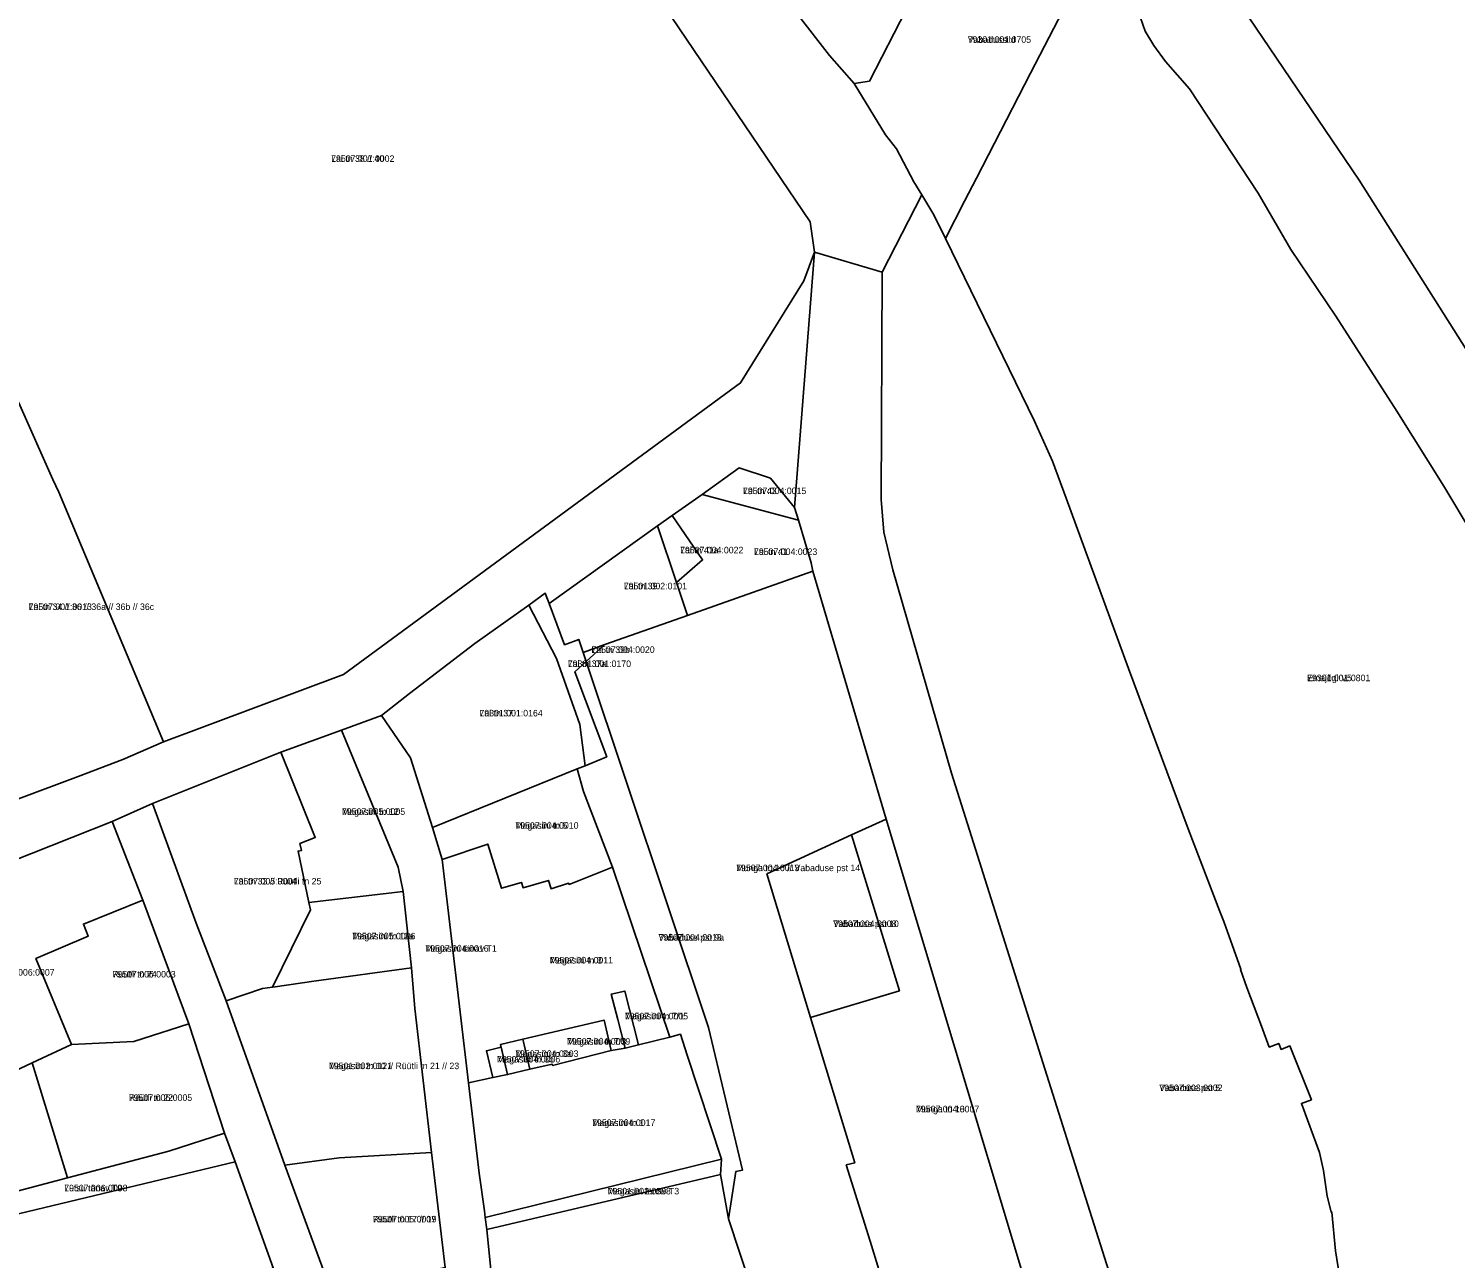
# Model space of a CAD drawing. Extents: x 643847 to 663718, y 6468443 to 6482775.
# Drawn here: x 659065.9 to 659393.1, y 6474581.8 to 6474864 of the extents above; entities that cross this region are included whole.
import ezdxf

# ---------------------------------------------------------------- set-up
doc = ezdxf.new("R2010")
doc.units = 0
for name, color, linetype in [('L_AADRESS', 7, 'Continuous'), ('PIIR', 7, 'Continuous'), ('TUNNUS', 7, 'Continuous')]:
    doc.layers.add(name, color=color, linetype=linetype)

msp = doc.modelspace()

# ---------------------------------------------------------------- linework, layer by layer
at = {"layer": 'PIIR'}
for points in [[(659366.74, 6474977.37), (659381.33, 6474993.75), (659390.78, 6474991.66), (659422.39, 6474980.06), (659424.73, 6474976.89), (659418.65, 6474903.74), (659421.49, 6474902.21), (659416.43, 6474839.79), (659413.49, 6474839.1), (659416.16, 6474817.42), (659421.3, 6474793.11), (659427.42, 6474775.32), (659429.38, 6474771), (659414.35, 6474760.63), (659392.72, 6474794.88), (659371.06, 6474829.14), (659318.99, 6474906.09), (659342.17, 6474942.04), (659352.47, 6474957.36), (659360.08, 6474968.66)], [(659246.15, 6474812.69), (659243.64, 6474806.12), (659229.16, 6474782.67), (659138.13, 6474715.82), (659096.85, 6474700.34), (659072.79, 6474757.65), (659071.42, 6474760.55), (659063.53, 6474778.28), (659059.56, 6474783.99), (659024.39, 6474833.19), (659129.79, 6474952.06), (659136.42, 6474952), (659196.71, 6474891.21), (659245.11, 6474819.62)], [(659305.03, 6474875.68), (659307.35, 6474876.32), (659295.69, 6474853.72), (659283.29, 6474829.67), (659280.55, 6474824.37), (659276.13, 6474815.81), (659273.5, 6474821.21), (659270.76, 6474825.78), (659268.89, 6474828.83), (659264.94, 6474836.37), (659262.4, 6474839.58), (659255.2, 6474851.33), (659258.72, 6474851.85), (659267.25, 6474868.39), (659282.52, 6474898), (659286.71, 6474906.12)], [(659096.85, 6474700.34), (659087.52, 6474696.32), (659077.26, 6474692.4), (659063.54, 6474687.31), (659043.89, 6474679.63), (659039.1, 6474692.06), (659039.05, 6474692.26), (659058.38, 6474699.73), (659060.28, 6474700.41), (659055.54, 6474716.89), (659053.52, 6474716.21), (659050.74, 6474724.18), (659042.23, 6474748), (659034.93, 6474770.12), (659058.61, 6474784.47), (659059.56, 6474783.99), (659063.53, 6474778.28), (659071.42, 6474760.55), (659072.79, 6474757.65)], [(659220.37, 6474757.11), (659228.82, 6474763.17), (659235.99, 6474760.83), (659241.52, 6474754.1), (659242.45, 6474751.17)], [(659220.37, 6474757.11), (659242.45, 6474751.17), (659245.35, 6474741.44), (659245.72, 6474739.53), (659217.03, 6474729.32), (659214.49, 6474736.86), (659220.46, 6474742.09), (659213.48, 6474752.24)], [(659210.14, 6474749.86), (659213.48, 6474752.24), (659220.46, 6474742.09), (659214.49, 6474736.86)], [(659185.24, 6474732.11), (659210.14, 6474749.86), (659214.49, 6474736.86), (659217.03, 6474729.32), (659198.01, 6474722.67), (659193.1, 6474720.81), (659192.06, 6474723.85), (659188.79, 6474722.61)], [(659245.72, 6474739.53), (659262.53, 6474682.6), (659254.61, 6474679.01), (659235.22, 6474670.06), (659245.23, 6474637.1), (659255.36, 6474603.76), (659253.39, 6474603.31), (659258.91, 6474585.78), (659261.15, 6474578.3), (659256.55, 6474576.97), (659259.42, 6474567.66), (659236.59, 6474560.16), (659226.42, 6474590.95), (659228.1, 6474601.8), (659229.57, 6474602.09), (659221.83, 6474634.83), (659193.77, 6474718.74), (659198.01, 6474722.67), (659217.03, 6474729.32)], [(659186.98, 6474719.44), (659180.61, 6474731.67), (659184.36, 6474734.44), (659185.24, 6474732.11), (659188.79, 6474722.61), (659192.06, 6474723.85), (659193.1, 6474720.81), (659193.77, 6474718.74), (659191.12, 6474716.42), (659198.48, 6474696.91), (659196.25, 6474695.99), (659193.54, 6474694.85), (659192.28, 6474704.34)], [(659153.47, 6474696.66), (659146.79, 6474706.36), (659153.21, 6474711.45), (659168.25, 6474722.93), (659180.61, 6474731.67), (659186.98, 6474719.44), (659192.28, 6474704.34), (659193.54, 6474694.85), (659191.68, 6474694.19), (659158.51, 6474680.68)], [(659193.1, 6474720.81), (659198.01, 6474722.67), (659193.77, 6474718.74)], [(659191.12, 6474716.42), (659193.77, 6474718.74), (659221.83, 6474634.83), (659229.57, 6474602.09), (659228.1, 6474601.8), (659226.42, 6474590.95), (659224.53, 6474601.09), (659224.82, 6474604.61), (659216.93, 6474628.49), (659215.35, 6474633.26), (659212.93, 6474632.63), (659199.82, 6474671.57), (659193.15, 6474688.93), (659191.68, 6474694.19), (659193.54, 6474694.85), (659196.25, 6474695.99), (659198.48, 6474696.91)], [(659176.07, 6474539.67), (659166.2, 6474536.51), (659161.41, 6474579.78), (659158.29, 6474606.15), (659154.47, 6474639.17), (659153.71, 6474648.5), (659151.79, 6474665.99), (659150.63, 6474671.62), (659137.65, 6474703.04), (659146.79, 6474706.36), (659153.47, 6474696.66), (659158.51, 6474680.68), (659160.76, 6474673.36), (659166.75, 6474622.15), (659169.24, 6474601.4), (659170.45, 6474592.8), (659170.62, 6474591.22), (659170.94, 6474588.47), (659173.36, 6474564.66)], [(659150.63, 6474671.62), (659151.79, 6474665.99), (659130.15, 6474663.52), (659127.69, 6474675.28), (659128.47, 6474675.45), (659128.12, 6474677.02), (659131.6, 6474678.44), (659123.69, 6474698), (659137.65, 6474703.04)], [(659104.34, 6474658.79), (659094.3, 6474686.22), (659123.69, 6474698), (659131.6, 6474678.44), (659128.12, 6474677.02), (659128.47, 6474675.45), (659127.69, 6474675.28), (659130.15, 6474663.52), (659130.51, 6474661.79), (659121.79, 6474644.09), (659119.5, 6474643.8), (659111.21, 6474640.97)], [(659191.68, 6474694.19), (659193.15, 6474688.93), (659199.82, 6474671.57), (659189.82, 6474667.65), (659189.71, 6474667.91), (659185.71, 6474666.65), (659185.1, 6474668.58), (659179.27, 6474666.87), (659178.91, 6474668.1), (659174.34, 6474666.76), (659171.19, 6474676.88), (659160.76, 6474673.36), (659158.51, 6474680.68)], [(659027.01, 6474658.88), (659047.96, 6474667.42), (659085.01, 6474682.09), (659092.1, 6474664.02), (659078.45, 6474658.55), (659079.54, 6474655.78), (659067.57, 6474650.66), (659075.68, 6474630.96), (659066.7, 6474626.73), (659033.54, 6474611.15), (659028.88, 6474617.78), (659022.56, 6474627.29), (659033.43, 6474632.58), (659033.03, 6474633.53), (659036.82, 6474635.25)], [(659262.53, 6474682.6), (659293.58, 6474579.21), (659264.02, 6474569.21), (659259.42, 6474567.66), (659256.55, 6474576.97), (659261.15, 6474578.3), (659258.91, 6474585.78), (659253.39, 6474603.31), (659255.36, 6474603.76), (659245.23, 6474637.1), (659265.6, 6474643.27), (659254.61, 6474679.01)], [(659254.61, 6474679.01), (659265.6, 6474643.27), (659245.23, 6474637.1), (659235.22, 6474670.06)], [(659166.75, 6474622.15), (659160.76, 6474673.36), (659171.19, 6474676.88), (659174.34, 6474666.76), (659178.91, 6474668.1), (659179.27, 6474666.87), (659185.1, 6474668.58), (659185.71, 6474666.65), (659189.71, 6474667.91), (659189.82, 6474667.65), (659199.82, 6474671.57), (659212.93, 6474632.63), (659205.75, 6474630.84), (659202.61, 6474643.17), (659199.49, 6474642.5), (659201, 6474636.64), (659202.67, 6474630.05), (659199.5, 6474629.52), (659197.88, 6474636.51), (659179.25, 6474632.12), (659174.09, 6474630.9), (659174.23, 6474630.31), (659170.88, 6474629.49), (659172.36, 6474623.32)], [(659153.71, 6474648.5), (659131.33, 6474645.43), (659122.41, 6474644.17), (659121.79, 6474644.09), (659130.51, 6474661.79), (659130.15, 6474663.52), (659151.79, 6474665.99)], [(659092.1, 6474664.02), (659102.65, 6474635.65), (659090, 6474631.61), (659075.68, 6474630.96), (659067.57, 6474650.66), (659079.54, 6474655.78), (659078.45, 6474658.55)], [(659124.62, 6474603.26), (659111.21, 6474640.97), (659119.5, 6474643.8), (659121.79, 6474644.09), (659122.41, 6474644.17), (659131.33, 6474645.43), (659153.71, 6474648.5), (659154.47, 6474639.17), (659158.29, 6474606.15), (659137.12, 6474604.96)], [(659199.49, 6474642.5), (659202.61, 6474643.17), (659205.75, 6474630.84), (659202.67, 6474630.05), (659201, 6474636.64)], [(659102.65, 6474635.65), (659110.81, 6474610.58), (659098.05, 6474606.48), (659074.79, 6474600.34), (659066.7, 6474626.73), (659075.68, 6474630.96), (659090, 6474631.61)], [(659179.25, 6474632.12), (659197.88, 6474636.51), (659199.5, 6474629.52), (659186.01, 6474626.14), (659185.94, 6474626.45), (659180.86, 6474625.24)], [(659170.62, 6474591.22), (659170.45, 6474592.8), (659169.24, 6474601.4), (659166.75, 6474622.15), (659172.36, 6474623.32), (659175.71, 6474624.02), (659180.86, 6474625.24), (659185.94, 6474626.45), (659186.01, 6474626.14), (659199.5, 6474629.52), (659202.67, 6474630.05), (659205.75, 6474630.84), (659212.93, 6474632.63), (659215.35, 6474633.26), (659216.93, 6474628.49), (659224.82, 6474604.61)], [(659174.23, 6474630.31), (659175.71, 6474624.02), (659172.36, 6474623.32), (659170.88, 6474629.49)], [(659179.25, 6474632.12), (659180.86, 6474625.24), (659175.71, 6474624.02), (659174.09, 6474630.9)], [(659029.72, 6474588.43), (659014.41, 6474607.43), (659028.88, 6474617.78), (659033.54, 6474611.15), (659066.7, 6474626.73), (659074.79, 6474600.34)], [(659036.06, 6474583.92), (659029.72, 6474588.43), (659074.79, 6474600.34), (659098.05, 6474606.48), (659110.81, 6474610.58), (659113.28, 6474604.05), (659046.56, 6474588), (659046.36, 6474588.7), (659043.53, 6474587.94)], [(659135.36, 6474574.1), (659124.62, 6474603.26), (659137.12, 6474604.96), (659158.29, 6474606.15), (659161.41, 6474579.78), (659151.63, 6474577.66)], [(659056.19, 6474548.67), (659037.67, 6474580.13), (659036.06, 6474583.92), (659043.53, 6474587.94), (659046.36, 6474588.7), (659046.56, 6474588), (659113.28, 6474604.05), (659122, 6474579.72), (659065.44, 6474553.22), (659058.27, 6474549.38)], [(659224.53, 6474601.09), (659170.94, 6474588.47), (659170.62, 6474591.22), (659224.82, 6474604.61)], [(659176.07, 6474539.67), (659173.36, 6474564.66), (659170.94, 6474588.47), (659224.53, 6474601.09), (659226.42, 6474590.95), (659236.59, 6474560.16), (659233.41, 6474558.95)]]:
    msp.add_lwpolyline(points, close=True, dxfattribs=at)
for points in [[(659318.99, 6474906.09), (659371.06, 6474829.14), (659392.72, 6474794.88), (659414.35, 6474760.63)], [(659235.16, 6474876.34), (659249.59, 6474857.78), (659255.2, 6474851.33), (659262.4, 6474839.58), (659264.94, 6474836.37), (659268.89, 6474828.83), (659270.76, 6474825.78), (659261.63, 6474808.04), (659246.15, 6474812.69), (659245.11, 6474819.62), (659196.71, 6474891.21)], [(659267.25, 6474868.39), (659258.72, 6474851.85), (659255.2, 6474851.33), (659249.59, 6474857.78), (659235.16, 6474876.34)], [(659367.91, 6474569.27), (659365.61, 6474583.59), (659364.74, 6474592.47), (659364.61, 6474592.51), (659363.72, 6474596.15), (659362.85, 6474601.99), (659361.97, 6474606.16), (659357.8, 6474617.42), (659360.09, 6474618.26), (659355.14, 6474630.6), (659353.13, 6474629.79), (659352.58, 6474631.16), (659350.43, 6474630.34), (659348.6, 6474635.16), (659345.31, 6474643.99), (659343.82, 6474648.11), (659343.93, 6474648.19), (659339.97, 6474659.13), (659339.07, 6474661.44), (659331.8, 6474680.43), (659318.15, 6474717.17), (659303.82, 6474756.21), (659300.74, 6474764.7), (659296.59, 6474773.92), (659292.2, 6474782.84), (659276.13, 6474815.81), (659280.55, 6474824.37), (659283.29, 6474829.67), (659295.69, 6474853.72), (659307.35, 6474876.32)], [(659403.7, 6474736.92), (659390.47, 6474758.98), (659379.66, 6474776.18), (659365.66, 6474797.95), (659355.4, 6474813.28), (659347.85, 6474826.22), (659332.1, 6474850.1), (659326.59, 6474856.4), (659323.91, 6474860.04), (659321.95, 6474863.37), (659319.8, 6474869.5)], [(659319.8, 6474869.5), (659321.95, 6474863.37), (659323.91, 6474860.04), (659326.59, 6474856.4), (659332.1, 6474850.1), (659347.85, 6474826.22), (659355.4, 6474813.28), (659365.66, 6474797.95), (659379.66, 6474776.18), (659390.47, 6474758.98), (659403.7, 6474736.92)], [(659361.85, 6474426.59), (659304.43, 6474607.91), (659277.57, 6474693.13), (659264.1, 6474739.78), (659262.05, 6474748.47), (659261.43, 6474755.94), (659261.63, 6474808.04), (659270.76, 6474825.78), (659273.5, 6474821.21), (659276.13, 6474815.81), (659292.2, 6474782.84), (659296.59, 6474773.92), (659300.74, 6474764.7), (659303.82, 6474756.21), (659318.15, 6474717.17), (659331.8, 6474680.43), (659339.07, 6474661.44), (659339.97, 6474659.13), (659343.93, 6474648.19), (659343.82, 6474648.11), (659345.31, 6474643.99), (659348.6, 6474635.16), (659350.43, 6474630.34), (659352.58, 6474631.16), (659353.13, 6474629.79), (659355.14, 6474630.6), (659360.09, 6474618.26), (659357.8, 6474617.42), (659361.97, 6474606.16), (659362.85, 6474601.99), (659363.72, 6474596.15), (659364.61, 6474592.51), (659364.74, 6474592.47), (659365.61, 6474583.59), (659367.91, 6474569.27)], [(659063.54, 6474687.31), (659077.26, 6474692.4), (659087.52, 6474696.32), (659096.85, 6474700.34), (659138.13, 6474715.82), (659229.16, 6474782.67), (659243.64, 6474806.12), (659246.15, 6474812.69), (659241.52, 6474754.1), (659235.99, 6474760.83), (659228.82, 6474763.17), (659220.37, 6474757.11), (659213.48, 6474752.24), (659210.14, 6474749.86), (659185.24, 6474732.11), (659184.36, 6474734.44), (659180.61, 6474731.67), (659168.25, 6474722.93), (659153.21, 6474711.45), (659146.79, 6474706.36), (659137.65, 6474703.04), (659123.69, 6474698), (659094.3, 6474686.22), (659085.01, 6474682.09), (659047.96, 6474667.42)], [(659293.58, 6474579.21), (659262.53, 6474682.6), (659245.72, 6474739.53), (659245.35, 6474741.44), (659242.45, 6474751.17), (659241.52, 6474754.1), (659246.15, 6474812.69), (659261.63, 6474808.04), (659261.43, 6474755.94), (659262.05, 6474748.47), (659264.1, 6474739.78), (659277.57, 6474693.13), (659304.43, 6474607.91), (659361.85, 6474426.59)], [(659122, 6474579.72), (659113.28, 6474604.05), (659110.81, 6474610.58), (659102.65, 6474635.65), (659092.1, 6474664.02), (659085.01, 6474682.09), (659094.3, 6474686.22), (659104.34, 6474658.79), (659111.21, 6474640.97), (659124.62, 6474603.26), (659135.36, 6474574.1)]]:
    msp.add_lwpolyline(points, dxfattribs=at)

# ---------------------------------------------------------------- texts
at = {"layer": 'L_AADRESS'}
for s, p in [('Vabadussild', (659281.28, 6474860.68)), ('Lai tn 38 // 40', (659135.27, 6474833.38)), ('Lai tn 43', (659229.73, 6474757.17)), ('Lai tn 41a', (659215.3, 6474743.58)), ('Lai tn 41', (659232.25, 6474743.21)), ('Lai tn 39', (659202.38, 6474735.33)), ('Lai tn 34 // 36 // 36a // 36b // 36c', (659065.89, 6474730.58)), ('Lai tn 39b', (659194.96, 6474720.74)), ('Lai tn 37a', (659189.54, 6474717.51)), ('Emajõgi V5', (659359.09, 6474714.26)), ('Lai tn 37', (659169.28, 6474706.18)), ('Magasini tn 12', (659137.74, 6474683.6)), ('Magasini tn 5', (659177.5, 6474680.42)), ('Munga tn 16 // Vabaduse pst 14', (659228.15, 6474670.69)), ('Lai tn 33 // Rüütli tn 25', (659112.95, 6474667.63)), ('Vabaduse pst 10', (659250.41, 6474657.87)), ('Magasini tn 12a', (659140.09, 6474655.04)), ('Vabaduse pst 9a', (659210.34, 6474654.74)), ('Magasini tänav T1', (659156.86, 6474652.21)), ('Magasini tn 3', (659185.4, 6474649.51)), ('Rüütli tn 24', (659085.11, 6474646.3)), ('Magasini tn 7/1', (659202.62, 6474636.69)), ('Magasini tn 7/3', (659189.36, 6474630.88)), ('Magasini tn 3a', (659177.48, 6474628.07)), ('Magasini tn 10 // Rüütli tn 21 // 23', (659134.75, 6474625.27)), ('Magasini tn 3b', (659173.3, 6474626.8)), ('Rüütli tn 22', (659088.89, 6474617.99)), ('Vabaduse pst 5', (659325.2, 6474620.24)), ('Munga tn 18', (659269.4, 6474615.37)), ('Magasini tn 1', (659195.12, 6474612.24)), ('Lutsu tänav T9', (659074.05, 6474597.25)), ('Magasini tänav T3', (659198.68, 6474596.54)), ('Rüütli tn 17 // 19', (659144.82, 6474590.12))]:
    msp.add_text(s, height=1.5, dxfattribs=at).set_placement(p)
at = {"layer": 'TUNNUS'}
for s, p in [('79301:001:0705', (659281.28, 6474860.68)), ('79507:001:0002', (659135.27, 6474833.38)), ('79507:004:0015', (659229.73, 6474757.17)), ('79507:004:0022', (659215.3, 6474743.58)), ('79507:004:0023', (659232.25, 6474743.21)), ('79501:002:0101', (659202.38, 6474735.33)), ('79507:001:0013', (659065.89, 6474730.58)), ('79507:004:0020', (659194.96, 6474720.74)), ('79301:001:0170', (659189.54, 6474717.51)), ('79301:001:0801', (659359.09, 6474714.26)), ('79301:001:0164', (659169.28, 6474706.18)), ('79507:005:0005', (659137.74, 6474683.6)), ('79507:004:0010', (659177.5, 6474680.42)), ('79507:004:0013', (659228.15, 6474670.69)), ('79507:005:0004', (659112.95, 6474667.63)), ('79507:004:0008', (659250.41, 6474657.87)), ('79507:005:0006', (659140.09, 6474655.04)), ('79507:004:0018', (659210.34, 6474654.74)), ('79507:004:0016', (659156.86, 6474652.21)), ('79507:004:0011', (659185.4, 6474649.51)), ('79507:006:0007', (659057.33, 6474646.73)), ('79507:006:0003', (659085.11, 6474646.3)), ('79507:004:0005', (659202.62, 6474636.69)), ('79507:004:0009', (659189.36, 6474630.88)), ('79507:004:0003', (659177.48, 6474628.07)), ('79501:002:0121', (659134.75, 6474625.27)), ('79507:004:0006', (659173.3, 6474626.8)), ('79507:006:0005', (659088.89, 6474617.99)), ('79507:003:0002', (659325.2, 6474620.24)), ('79507:004:0007', (659269.4, 6474615.37)), ('79507:004:0017', (659195.12, 6474612.24)), ('79507:006:0008', (659074.05, 6474597.25)), ('79501:002:0588', (659198.68, 6474596.54)), ('79507:005:0007', (659144.82, 6474590.12))]:
    msp.add_text(s, height=1.5, dxfattribs=at).set_placement(p)

doc.saveas('drawing.dxf')
